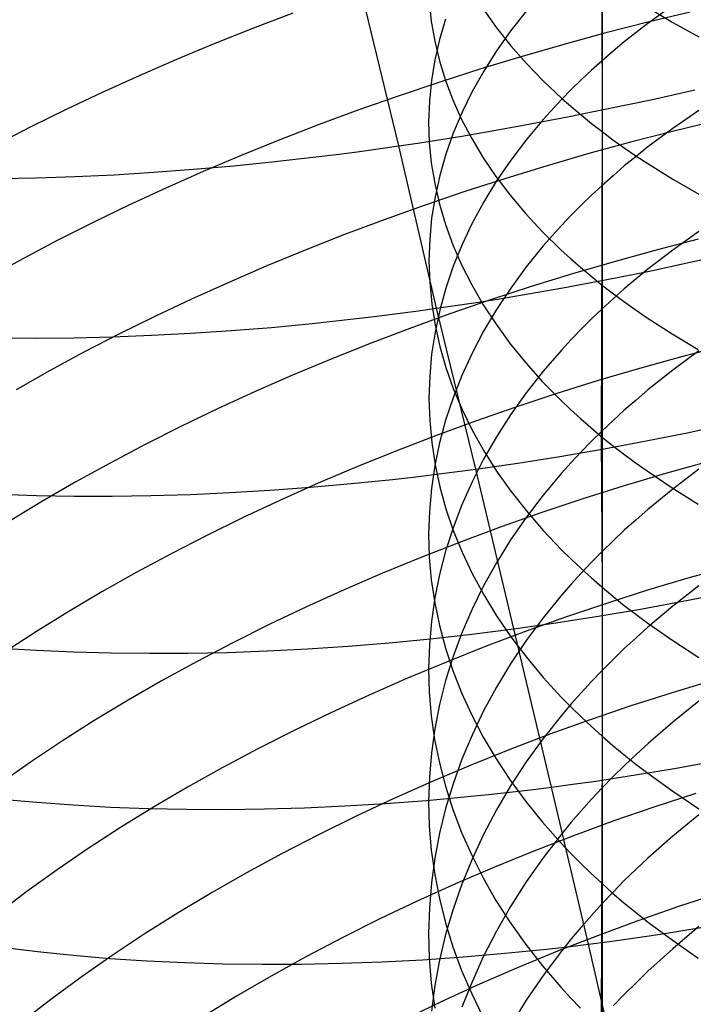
# Model space of a CAD drawing. Extents: x -383 to 1849, y -1185 to -529.
# Tile 507 of 656: x 434.46 to 442.04, y -1065.28 to -1054.2. Entities that reach past the tile are written whole.
import ezdxf

# ---------------------------------------------------------------- set-up
doc = ezdxf.new("R2010")
doc.units = 0
doc.layers.add('PREDEFINITO', color=7, linetype='CONTINUOUS')

msp = doc.modelspace()

# ---------------------------------------------------------------- linework, layer by layer
at = {"layer": 'PREDEFINITO'}
for p, q in [((441.015, -1053.245, 647.439), (441.014, -1054.664, 646.699)), ((441.013, -1053.72, 663.74), (441.014, -1055.461, 662.989)), ((438.728, -1055.622, 479.541), (438.282, -1053.785, 478.823)), ((439.069, -1053.997, 655.949), (439.092, -1054.22, 656.386)), ((439.682, -1054.09, 660.166), (439.827, -1054.295, 660.586)), ((441.53, -1054.066, 664.49), (441.81, -1054.233, 664.853)), ((441.811, -1054.043, 645.643), (441.531, -1054.245, 645.987)), ((437.531, -1054.13, 510.557), (437.089, -1054.298, 510.422)), ((439.253, -1054.195, 652.6), (439.185, -1054.425, 653.029)), ((440.162, -1054.102, 648.967), (439.987, -1054.325, 649.365)), ((442.006, -1054.116, 511.876), (441.53, -1054.231, 511.864)), ((437.089, -1054.298, 510.422), (436.653, -1054.471, 510.274)), ((439.092, -1054.22, 656.386), (439.13, -1054.443, 656.823)), ((439.827, -1054.295, 660.586), (439.987, -1054.497, 661.002)), ((441.53, -1054.231, 511.864), (441.056, -1054.352, 511.838)), ((441.531, -1054.245, 645.987), (441.397, -1054.348, 646.162)), ((441.81, -1054.233, 664.853), (442.103, -1054.396, 665.206)), ((439.987, -1054.325, 649.365), (439.827, -1054.552, 649.768)), ((441.056, -1054.352, 511.838), (440.584, -1054.48, 511.798)), ((441.397, -1054.348, 646.162), (441.265, -1054.452, 646.339)), ((436.653, -1054.471, 510.274), (436.223, -1054.65, 510.114)), ((439.13, -1054.443, 656.823), (439.183, -1054.665, 657.259)), ((439.185, -1054.425, 653.029), (439.131, -1054.655, 653.46)), ((439.987, -1054.497, 661.002), (440.162, -1054.696, 661.412)), ((440.584, -1054.48, 511.798), (440.115, -1054.615, 511.745)), ((441.265, -1054.452, 646.339), (441.138, -1054.557, 646.518)), ((440.115, -1054.615, 511.745), (439.649, -1054.757, 511.677)), ((439.827, -1054.552, 649.768), (439.682, -1054.78, 650.176)), ((441.138, -1054.557, 646.518), (441.014, -1054.664, 646.699)), ((436.223, -1054.65, 510.114), (435.801, -1054.833, 509.941)), ((439.131, -1054.655, 653.46), (439.093, -1054.887, 653.892)), ((439.183, -1054.665, 657.259), (439.251, -1054.886, 657.692)), ((440.162, -1054.696, 661.412), (440.352, -1054.892, 661.817)), ((441.014, -1054.664, 646.699), (440.894, -1054.771, 646.882)), ((441.014, -1054.664, 646.699), (441.014, -1056.068, 645.932)), ((435.801, -1054.833, 509.941), (435.387, -1055.021, 509.755)), ((439.649, -1054.757, 511.677), (439.187, -1054.904, 511.596)), ((439.682, -1054.78, 650.176), (439.553, -1055.012, 650.588)), ((440.894, -1054.771, 646.882), (440.778, -1054.88, 647.067)), ((439.187, -1054.904, 511.596), (438.73, -1055.058, 511.502)), ((439.093, -1054.887, 653.892), (439.07, -1055.119, 654.326)), ((439.251, -1054.886, 657.692), (439.334, -1055.106, 658.123)), ((440.352, -1054.892, 661.817), (440.557, -1055.085, 662.215)), ((440.778, -1054.88, 647.067), (440.666, -1054.989, 647.253)), ((435.387, -1055.021, 509.755), (434.98, -1055.213, 509.557)), ((438.73, -1055.058, 511.502), (438.277, -1055.218, 511.394)), ((439.553, -1055.012, 650.588), (439.439, -1055.245, 651.004)), ((440.557, -1055.085, 662.215), (440.666, -1055.181, 662.411)), ((440.666, -1054.989, 647.253), (440.558, -1055.1, 647.442)), ((441.582, -1055.099, 479.198), (442.059, -1054.991, 479.195)), ((439.07, -1055.119, 654.326), (439.062, -1055.351, 654.76)), ((439.334, -1055.106, 658.123), (439.433, -1055.325, 658.552)), ((440.558, -1055.1, 647.442), (440.352, -1055.324, 647.823)), ((440.666, -1055.181, 662.411), (440.778, -1055.275, 662.606)), ((441.104, -1055.2, 479.216), (441.582, -1055.099, 479.198)), ((434.98, -1055.213, 509.557), (434.583, -1055.409, 509.347)), ((438.277, -1055.218, 511.394), (437.829, -1055.383, 511.274)), ((439.439, -1055.245, 651.004), (439.34, -1055.481, 651.424)), ((440.15, -1055.387, 479.299), (440.627, -1055.297, 479.25)), ((440.627, -1055.297, 479.25), (441.104, -1055.2, 479.216)), ((440.778, -1055.275, 662.606), (440.894, -1055.369, 662.798)), ((442.106, -1055.223, 644.556), (441.812, -1055.427, 644.888)), ((434.583, -1055.409, 509.347), (434.195, -1055.609, 509.125)), ((437.829, -1055.383, 511.274), (437.387, -1055.554, 511.14)), ((439.062, -1055.351, 654.76), (439.069, -1055.583, 655.193)), ((439.433, -1055.325, 658.552), (439.547, -1055.541, 658.976)), ((439.674, -1055.472, 479.364), (440.15, -1055.387, 479.299)), ((440.352, -1055.324, 647.823), (440.162, -1055.551, 648.211)), ((440.894, -1055.369, 662.798), (441.014, -1055.461, 662.989)), ((442.284, -1055.345, 512.619), (441.809, -1055.46, 512.607)), ((439.2, -1055.55, 479.445), (439.437, -1055.512, 479.403)), ((439.34, -1055.481, 651.424), (439.256, -1055.717, 651.846)), ((439.437, -1055.512, 479.403), (439.674, -1055.472, 479.364)), ((441.014, -1055.461, 662.989), (441.006, -1058.892, 661.373)), ((441.014, -1055.461, 662.989), (441.137, -1055.553, 663.178)), ((441.809, -1055.46, 512.607), (441.335, -1055.581, 512.581)), ((441.812, -1055.427, 644.888), (441.531, -1055.635, 645.228)), ((437.387, -1055.554, 511.14), (436.952, -1055.73, 510.994)), ((438.493, -1055.656, 479.596), (438.728, -1055.622, 479.541)), ((438.728, -1055.622, 479.541), (438.964, -1055.587, 479.491)), ((439.152, -1057.451, 480.301), (438.728, -1055.622, 479.541)), ((438.964, -1055.587, 479.491), (439.2, -1055.55, 479.445)), ((439.069, -1055.583, 655.193), (439.092, -1055.815, 655.627)), ((439.547, -1055.541, 658.976), (439.676, -1055.756, 659.397)), ((440.162, -1055.551, 648.211), (439.987, -1055.782, 648.604)), ((441.335, -1055.581, 512.581), (440.864, -1055.71, 512.541)), ((441.137, -1055.553, 663.178), (441.264, -1055.643, 663.365)), ((441.531, -1055.635, 645.228), (441.397, -1055.742, 645.401)), ((436.952, -1055.73, 510.994), (436.523, -1055.912, 510.835)), ((437.33, -1055.799, 479.927), (437.793, -1055.747, 479.783)), ((437.793, -1055.747, 479.783), (438.025, -1055.718, 479.716)), ((438.025, -1055.718, 479.716), (438.259, -1055.688, 479.654)), ((438.259, -1055.688, 479.654), (438.493, -1055.656, 479.596)), ((439.256, -1055.717, 651.846), (439.188, -1055.956, 652.271)), ((440.864, -1055.71, 512.541), (440.395, -1055.846, 512.488)), ((441.264, -1055.643, 663.365), (441.395, -1055.733, 663.55)), ((441.397, -1055.742, 645.401), (441.265, -1055.849, 645.576)), ((441.395, -1055.733, 663.55), (441.53, -1055.822, 663.732)), ((436.416, -1055.886, 480.259), (436.87, -1055.846, 480.085)), ((436.87, -1055.846, 480.085), (437.33, -1055.799, 479.927)), ((439.092, -1055.815, 655.627), (439.13, -1056.047, 656.059)), ((439.676, -1055.756, 659.397), (439.82, -1055.968, 659.813)), ((439.987, -1055.782, 648.604), (439.827, -1056.017, 649.003)), ((440.395, -1055.846, 512.488), (439.93, -1055.989, 512.421)), ((441.265, -1055.849, 645.576), (441.138, -1055.958, 645.753)), ((441.53, -1055.822, 663.732), (441.81, -1055.996, 664.091)), ((434.647, -1055.982, 481.094), (435.081, -1055.968, 480.865)), ((435.081, -1055.968, 480.865), (435.52, -1055.947, 480.649)), ((435.52, -1055.947, 480.649), (435.965, -1055.919, 480.447)), ((435.965, -1055.919, 480.447), (436.416, -1055.886, 480.259)), ((436.523, -1055.912, 510.835), (436.102, -1056.098, 510.664)), ((439.188, -1055.956, 652.271), (439.134, -1056.195, 652.698)), ((439.82, -1055.968, 659.813), (439.98, -1056.178, 660.225)), ((441.138, -1055.958, 645.753), (441.014, -1056.068, 645.931)), ((434.22, -1055.991, 481.335), (434.647, -1055.982, 481.094)), ((439.13, -1056.047, 656.059), (439.183, -1056.278, 656.49)), ((439.93, -1055.989, 512.421), (439.469, -1056.138, 512.341)), ((439.827, -1056.017, 649.003), (439.682, -1056.253, 649.406)), ((441.014, -1056.068, 645.931), (440.894, -1056.179, 646.112)), ((441.014, -1056.068, 645.932), (441.014, -1057.456, 645.137)), ((441.81, -1055.996, 664.091), (442.103, -1056.166, 664.442)), ((436.102, -1056.098, 510.664), (435.688, -1056.289, 510.48)), ((439.469, -1056.138, 512.341), (439.012, -1056.293, 512.248)), ((439.134, -1056.195, 652.698), (439.096, -1056.435, 653.126)), ((439.98, -1056.178, 660.225), (440.155, -1056.386, 660.631)), ((440.894, -1056.179, 646.112), (440.778, -1056.291, 646.294)), ((435.688, -1056.289, 510.48), (435.283, -1056.485, 510.284)), ((439.012, -1056.293, 512.248), (438.56, -1056.455, 512.141)), ((439.183, -1056.278, 656.49), (439.251, -1056.507, 656.919)), ((439.682, -1056.253, 649.406), (439.553, -1056.493, 649.813)), ((440.778, -1056.291, 646.294), (440.666, -1056.404, 646.479)), ((440.155, -1056.386, 660.631), (440.345, -1056.59, 661.032)), ((440.666, -1056.404, 646.479), (440.557, -1056.518, 646.665)), ((435.283, -1056.485, 510.284), (434.886, -1056.685, 510.076)), ((438.56, -1056.455, 512.141), (438.114, -1056.622, 512.022)), ((439.096, -1056.435, 653.126), (439.074, -1056.676, 653.555)), ((439.251, -1056.507, 656.919), (439.334, -1056.736, 657.346)), ((439.553, -1056.493, 649.813), (439.439, -1056.734, 650.225)), ((440.557, -1056.518, 646.665), (440.351, -1056.749, 647.041)), ((438.114, -1056.622, 512.022), (437.673, -1056.795, 511.889)), ((440.345, -1056.59, 661.032), (440.55, -1056.791, 661.425)), ((442.106, -1056.585, 643.779), (441.812, -1056.795, 644.106)), ((434.886, -1056.685, 510.076), (434.499, -1056.889, 509.856)), ((439.074, -1056.676, 653.555), (439.066, -1056.917, 653.984)), ((439.334, -1056.736, 657.346), (439.433, -1056.963, 657.769)), ((439.439, -1056.734, 650.225), (439.34, -1056.978, 650.64)), ((440.351, -1056.749, 647.041), (440.161, -1056.984, 647.424)), ((442.096, -1056.674, 513.369), (441.622, -1056.796, 513.343)), ((437.673, -1056.795, 511.889), (437.239, -1056.974, 511.744)), ((440.55, -1056.791, 661.425), (440.658, -1056.89, 661.62)), ((441.622, -1056.796, 513.343), (441.151, -1056.926, 513.304)), ((441.812, -1056.795, 644.106), (441.531, -1057.01, 644.442)), ((442.006, -1056.933, 479.962), (442.484, -1056.826, 479.959)), ((434.499, -1056.889, 509.856), (434.121, -1057.097, 509.624)), ((439.066, -1056.917, 653.984), (439.074, -1057.158, 654.414)), ((439.433, -1056.963, 657.769), (439.547, -1057.188, 658.19)), ((440.658, -1056.89, 661.62), (440.771, -1056.988, 661.813)), ((441.151, -1056.926, 513.304), (440.683, -1057.063, 513.251)), ((441.529, -1057.035, 479.98), (442.006, -1056.933, 479.962)), ((437.239, -1056.974, 511.744), (436.811, -1057.159, 511.587)), ((439.34, -1056.978, 650.64), (439.256, -1057.223, 651.057)), ((440.161, -1056.984, 647.424), (439.986, -1057.223, 647.812)), ((440.683, -1057.063, 513.251), (440.218, -1057.206, 513.185)), ((440.771, -1056.988, 661.813), (440.887, -1057.086, 662.003)), ((441.051, -1057.131, 480.013), (441.529, -1057.035, 479.98)), ((441.531, -1057.01, 644.442), (441.397, -1057.12, 644.613)), ((436.811, -1057.159, 511.587), (436.391, -1057.348, 511.417)), ((439.074, -1057.158, 654.414), (439.097, -1057.399, 654.843)), ((439.547, -1057.188, 658.19), (439.676, -1057.411, 658.606)), ((440.574, -1057.22, 480.062), (441.051, -1057.131, 480.013)), ((440.887, -1057.086, 662.003), (441.006, -1057.182, 662.192)), ((441.006, -1057.182, 662.192), (441.13, -1057.277, 662.379)), ((441.397, -1057.12, 644.613), (441.265, -1057.231, 644.786)), ((439.256, -1057.223, 651.057), (439.188, -1057.47, 651.477)), ((440.218, -1057.206, 513.185), (439.757, -1057.357, 513.106)), ((439.986, -1057.223, 647.812), (439.825, -1057.465, 648.206)), ((439.861, -1057.343, 480.164), (440.098, -1057.304, 480.126)), ((440.098, -1057.304, 480.126), (440.574, -1057.22, 480.062)), ((441.13, -1057.277, 662.379), (441.257, -1057.372, 662.564)), ((441.265, -1057.231, 644.786), (441.138, -1057.343, 644.96)), ((436.391, -1057.348, 511.417), (435.979, -1057.542, 511.234)), ((439.097, -1057.399, 654.843), (439.135, -1057.639, 655.271)), ((439.757, -1057.357, 513.106), (439.301, -1057.514, 513.013)), ((439.387, -1057.416, 480.252), (439.624, -1057.38, 480.206)), ((439.624, -1057.38, 480.206), (439.861, -1057.343, 480.164)), ((439.676, -1057.411, 658.606), (439.821, -1057.631, 659.018)), ((441.138, -1057.343, 644.96), (441.014, -1057.456, 645.137)), ((441.257, -1057.372, 662.564), (441.388, -1057.465, 662.747)), ((438.448, -1057.544, 480.475), (438.682, -1057.514, 480.413)), ((438.682, -1057.514, 480.413), (438.916, -1057.483, 480.355)), ((439.301, -1057.514, 513.013), (438.85, -1057.677, 512.908)), ((438.916, -1057.483, 480.355), (439.152, -1057.451, 480.301)), ((439.188, -1057.47, 651.477), (439.135, -1057.718, 651.899)), ((439.152, -1057.451, 480.301), (439.387, -1057.416, 480.252)), ((439.593, -1059.261, 481.093), (439.152, -1057.451, 480.301)), ((439.825, -1057.465, 648.206), (439.681, -1057.709, 648.604)), ((441.014, -1057.456, 645.137), (440.894, -1057.57, 645.315)), ((441.014, -1057.456, 645.137), (441.014, -1058.829, 644.315)), ((441.388, -1057.465, 662.747), (441.523, -1057.558, 662.928)), ((435.979, -1057.542, 511.234), (435.575, -1057.742, 511.04)), ((437.292, -1057.665, 480.84), (437.752, -1057.621, 480.683)), ((437.752, -1057.621, 480.683), (438.215, -1057.571, 480.54)), ((438.215, -1057.571, 480.54), (438.448, -1057.544, 480.475)), ((439.821, -1057.631, 659.018), (439.98, -1057.849, 659.426)), ((440.894, -1057.57, 645.315), (440.778, -1057.686, 645.495)), ((441.523, -1057.558, 662.928), (441.803, -1057.739, 663.284)), ((435.575, -1057.742, 511.04), (435.18, -1057.946, 510.833)), ((435.941, -1057.755, 481.398), (436.386, -1057.732, 481.198)), ((436.386, -1057.732, 481.198), (436.837, -1057.701, 481.012)), ((436.837, -1057.701, 481.012), (437.292, -1057.665, 480.84)), ((438.85, -1057.677, 512.908), (438.404, -1057.847, 512.789)), ((439.135, -1057.718, 651.899), (439.096, -1057.966, 652.322)), ((439.135, -1057.639, 655.271), (439.188, -1057.879, 655.698)), ((439.681, -1057.709, 648.604), (439.551, -1057.956, 649.006)), ((440.778, -1057.686, 645.495), (440.666, -1057.803, 645.677)), ((441.803, -1057.739, 663.284), (442.096, -1057.916, 663.631)), ((434.218, -1057.785, 482.331), (434.639, -1057.788, 482.078)), ((434.639, -1057.788, 482.078), (435.067, -1057.783, 481.839)), ((435.067, -1057.783, 481.839), (435.501, -1057.773, 481.612)), ((435.501, -1057.773, 481.612), (435.941, -1057.755, 481.398)), ((438.404, -1057.847, 512.789), (437.964, -1058.023, 512.658)), ((439.98, -1057.849, 659.426), (440.155, -1058.064, 659.828)), ((440.666, -1057.803, 645.677), (440.557, -1057.921, 645.861)), ((435.18, -1057.946, 510.833), (434.794, -1058.154, 510.615)), ((439.096, -1057.966, 652.322), (439.074, -1058.215, 652.747)), ((439.188, -1057.879, 655.698), (439.256, -1058.117, 656.123)), ((439.551, -1057.956, 649.006), (439.437, -1058.206, 649.412)), ((440.557, -1057.921, 645.861), (440.351, -1058.159, 646.233)), ((442.106, -1057.931, 642.974), (441.812, -1058.148, 643.297)), ((442.382, -1057.874, 514.153), (441.908, -1057.997, 514.127)), ((437.964, -1058.023, 512.658), (437.53, -1058.204, 512.514)), ((440.155, -1058.064, 659.828), (440.345, -1058.277, 660.224)), ((441.908, -1057.997, 514.127), (441.437, -1058.127, 514.088)), ((434.794, -1058.154, 510.615), (434.418, -1058.367, 510.385)), ((439.256, -1058.117, 656.123), (439.34, -1058.354, 656.545)), ((440.351, -1058.159, 646.233), (440.161, -1058.402, 646.611)), ((441.437, -1058.127, 514.088), (440.969, -1058.265, 514.036)), ((441.812, -1058.148, 643.297), (441.531, -1058.37, 643.629)), ((437.53, -1058.204, 512.514), (437.103, -1058.392, 512.358)), ((439.074, -1058.215, 652.747), (439.066, -1058.465, 653.171)), ((439.437, -1058.206, 649.412), (439.337, -1058.457, 649.822)), ((440.345, -1058.277, 660.224), (440.55, -1058.485, 660.614)), ((440.969, -1058.265, 514.036), (440.505, -1058.41, 513.97)), ((437.103, -1058.392, 512.358), (436.684, -1058.584, 512.19)), ((439.34, -1058.354, 656.545), (439.439, -1058.589, 656.964)), ((440.161, -1058.402, 646.611), (439.985, -1058.648, 646.994)), ((440.505, -1058.41, 513.97), (440.044, -1058.562, 513.892)), ((441.531, -1058.37, 643.629), (441.397, -1058.483, 643.797)), ((439.066, -1058.465, 653.171), (439.074, -1058.714, 653.596)), ((439.337, -1058.457, 649.822), (439.253, -1058.71, 650.234)), ((440.55, -1058.485, 660.614), (440.659, -1058.588, 660.806)), ((441.397, -1058.483, 643.797), (441.265, -1058.597, 643.968)), ((436.684, -1058.584, 512.19), (436.272, -1058.782, 512.01)), ((439.439, -1058.589, 656.964), (439.553, -1058.823, 657.381)), ((440.044, -1058.562, 513.892), (439.589, -1058.721, 513.8)), ((440.659, -1058.588, 660.806), (440.771, -1058.69, 660.997)), ((441.265, -1058.597, 643.968), (441.138, -1058.713, 644.14)), ((439.074, -1058.714, 653.596), (439.097, -1058.963, 654.02)), ((439.589, -1058.721, 513.8), (439.138, -1058.886, 513.696)), ((439.253, -1058.71, 650.234), (439.185, -1058.965, 650.649)), ((439.985, -1058.648, 646.994), (439.825, -1058.897, 647.383)), ((440.771, -1058.69, 660.997), (440.887, -1058.791, 661.186)), ((441.138, -1058.713, 644.14), (441.014, -1058.829, 644.315)), ((436.272, -1058.782, 512.01), (435.869, -1058.985, 511.817)), ((439.553, -1058.823, 657.381), (439.682, -1059.054, 657.793)), ((440.887, -1058.791, 661.186), (441.006, -1058.892, 661.373)), ((441.014, -1058.829, 644.315), (440.894, -1058.947, 644.491)), ((441.014, -1058.829, 644.315), (441.014, -1060.187, 643.466)), ((441.493, -1058.946, 480.806), (441.971, -1058.851, 480.773)), ((441.971, -1058.851, 480.773), (442.449, -1058.75, 480.755)), ((439.138, -1058.886, 513.696), (438.692, -1059.058, 513.578)), ((439.097, -1058.963, 654.02), (439.135, -1059.212, 654.444)), ((439.185, -1058.965, 650.649), (439.131, -1059.221, 651.065)), ((439.825, -1058.897, 647.383), (439.681, -1059.15, 647.776)), ((440.894, -1058.947, 644.491), (440.778, -1059.066, 644.669)), ((441.006, -1058.892, 661.373), (441.13, -1058.991, 661.558)), ((441.006, -1058.892, 661.373), (441.014, -1060.59, 660.53)), ((441.016, -1059.035, 480.854), (441.493, -1058.946, 480.806)), ((435.869, -1058.985, 511.817), (435.475, -1059.193, 511.613)), ((438.692, -1059.058, 513.578), (438.252, -1059.236, 513.449)), ((439.682, -1059.054, 657.793), (439.827, -1059.283, 658.201)), ((440.54, -1059.117, 480.918), (441.016, -1059.035, 480.854)), ((440.778, -1059.066, 644.669), (440.666, -1059.187, 644.848)), ((441.13, -1058.991, 661.558), (441.257, -1059.089, 661.741)), ((439.681, -1059.15, 647.776), (439.551, -1059.405, 648.174)), ((440.065, -1059.193, 480.997), (440.303, -1059.156, 480.956)), ((440.303, -1059.156, 480.956), (440.54, -1059.117, 480.918)), ((440.666, -1059.187, 644.848), (440.557, -1059.308, 645.029)), ((441.257, -1059.089, 661.741), (441.388, -1059.186, 661.922)), ((441.388, -1059.186, 661.922), (441.523, -1059.281, 662.101)), ((442.201, -1059.18, 514.934), (441.73, -1059.311, 514.895)), ((435.475, -1059.193, 511.613), (435.09, -1059.405, 511.397)), ((438.252, -1059.236, 513.449), (437.819, -1059.42, 513.307)), ((439.131, -1059.221, 651.065), (439.093, -1059.478, 651.483)), ((439.122, -1059.322, 481.203), (439.357, -1059.293, 481.146)), ((439.135, -1059.212, 654.444), (439.188, -1059.46, 654.866)), ((439.357, -1059.293, 481.146), (439.593, -1059.261, 481.093)), ((439.593, -1059.261, 481.093), (439.829, -1059.228, 481.043)), ((440.021, -1061.058, 481.921), (439.593, -1059.261, 481.093)), ((439.827, -1059.283, 658.201), (439.987, -1059.509, 658.604)), ((439.829, -1059.228, 481.043), (440.065, -1059.193, 480.997)), ((441.523, -1059.281, 662.101), (441.803, -1059.47, 662.453)), ((442.106, -1059.262, 642.143), (441.812, -1059.485, 642.462)), ((435.09, -1059.405, 511.397), (434.715, -1059.622, 511.169)), ((438.19, -1059.424, 481.471), (438.655, -1059.377, 481.33)), ((438.655, -1059.377, 481.33), (438.888, -1059.351, 481.265)), ((438.888, -1059.351, 481.265), (439.122, -1059.322, 481.203)), ((439.551, -1059.405, 648.174), (439.436, -1059.662, 648.575)), ((440.557, -1059.308, 645.029), (440.351, -1059.554, 645.397)), ((441.73, -1059.311, 514.895), (441.262, -1059.45, 514.843)), ((436.822, -1059.525, 481.984), (437.274, -1059.498, 481.799)), ((437.274, -1059.498, 481.799), (437.73, -1059.465, 481.628)), ((437.819, -1059.42, 513.307), (437.393, -1059.61, 513.152)), ((437.73, -1059.465, 481.628), (438.19, -1059.424, 481.471)), ((439.093, -1059.478, 651.483), (439.07, -1059.735, 651.902)), ((439.188, -1059.46, 654.866), (439.256, -1059.706, 655.286)), ((439.987, -1059.509, 658.604), (440.162, -1059.732, 659.002)), ((441.262, -1059.45, 514.843), (440.797, -1059.596, 514.778)), ((441.812, -1059.485, 642.462), (441.531, -1059.714, 642.789)), ((441.803, -1059.47, 662.453), (442.096, -1059.654, 662.797)), ((434.231, -1059.544, 483.373), (434.646, -1059.558, 483.11)), ((434.715, -1059.622, 511.169), (434.351, -1059.843, 510.93)), ((434.646, -1059.558, 483.11), (435.069, -1059.564, 482.859)), ((435.069, -1059.564, 482.859), (435.498, -1059.565, 482.621)), ((435.498, -1059.565, 482.621), (435.934, -1059.558, 482.395)), ((435.934, -1059.558, 482.395), (436.375, -1059.545, 482.183)), ((436.375, -1059.545, 482.183), (436.822, -1059.525, 481.984)), ((437.393, -1059.61, 513.152), (436.975, -1059.806, 512.986)), ((440.351, -1059.554, 645.397), (440.161, -1059.804, 645.77)), ((440.797, -1059.596, 514.778), (440.336, -1059.75, 514.701)), ((439.07, -1059.735, 651.902), (439.062, -1059.992, 652.321)), ((439.256, -1059.706, 655.286), (439.34, -1059.952, 655.703)), ((439.436, -1059.662, 648.575), (439.337, -1059.922, 648.979)), ((440.162, -1059.732, 659.002), (440.352, -1059.952, 659.394)), ((441.531, -1059.714, 642.789), (441.397, -1059.83, 642.955)), ((436.975, -1059.806, 512.986), (436.564, -1060.007, 512.807)), ((440.336, -1059.75, 514.701), (439.88, -1059.91, 514.61)), ((440.161, -1059.804, 645.77), (439.985, -1060.058, 646.148)), ((441.397, -1059.83, 642.955), (441.265, -1059.948, 643.123)), ((439.337, -1059.922, 648.979), (439.253, -1060.183, 649.387)), ((439.34, -1059.952, 655.703), (439.439, -1060.195, 656.118)), ((439.88, -1059.91, 514.61), (439.429, -1060.078, 514.507)), ((440.352, -1059.952, 659.394), (440.557, -1060.168, 659.779)), ((441.265, -1059.948, 643.123), (441.138, -1060.067, 643.293)), ((436.564, -1060.007, 512.807), (436.162, -1060.214, 512.617)), ((439.062, -1059.992, 652.321), (439.069, -1060.25, 652.741)), ((439.985, -1060.058, 646.148), (439.825, -1060.315, 646.532)), ((441.138, -1060.067, 643.293), (441.014, -1060.187, 643.465)), ((439.429, -1060.078, 514.507), (438.984, -1060.252, 514.391)), ((439.253, -1060.183, 649.387), (439.185, -1060.446, 649.796)), ((440.557, -1060.168, 659.779), (440.666, -1060.275, 659.97)), ((436.162, -1060.214, 512.617), (435.768, -1060.425, 512.415)), ((438.984, -1060.252, 514.391), (438.544, -1060.433, 514.263)), ((439.069, -1060.25, 652.741), (439.092, -1060.507, 653.16)), ((439.439, -1060.195, 656.118), (439.553, -1060.437, 656.529)), ((440.666, -1060.275, 659.97), (440.778, -1060.381, 660.158)), ((441.014, -1060.187, 643.465), (440.894, -1060.308, 643.639)), ((441.014, -1060.187, 643.466), (441.014, -1061.526, 642.59)), ((439.825, -1060.315, 646.532), (439.681, -1060.575, 646.92)), ((440.894, -1060.308, 643.639), (440.778, -1060.431, 643.815)), ((440.778, -1060.381, 660.158), (440.894, -1060.486, 660.345)), ((442.478, -1060.35, 515.766), (442.007, -1060.481, 515.728)), ((435.768, -1060.425, 512.415), (435.384, -1060.642, 512.201)), ((438.544, -1060.433, 514.263), (438.111, -1060.62, 514.123)), ((439.092, -1060.507, 653.16), (439.13, -1060.764, 653.577)), ((439.185, -1060.446, 649.796), (439.131, -1060.71, 650.207)), ((439.553, -1060.437, 656.529), (439.683, -1060.676, 656.937)), ((440.778, -1060.431, 643.815), (440.666, -1060.555, 643.992)), ((440.894, -1060.486, 660.345), (441.014, -1060.59, 660.53)), ((442.007, -1060.481, 515.728), (441.539, -1060.621, 515.676)), ((438.111, -1060.62, 514.123), (437.685, -1060.812, 513.97)), ((439.681, -1060.575, 646.92), (439.551, -1060.838, 647.313)), ((440.666, -1060.555, 643.992), (440.557, -1060.679, 644.171)), ((441.014, -1060.59, 660.53), (441.137, -1060.692, 660.713)), ((441.014, -1060.59, 660.53), (441.014, -1062.266, 659.643)), ((441.539, -1060.621, 515.676), (441.075, -1060.769, 515.612)), ((442.106, -1060.576, 641.286), (441.812, -1060.805, 641.6)), ((435.384, -1060.642, 512.201), (435.01, -1060.863, 511.976)), ((439.131, -1060.71, 650.207), (439.093, -1060.974, 650.62)), ((439.683, -1060.676, 656.937), (439.827, -1060.913, 657.34)), ((440.557, -1060.679, 644.171), (440.351, -1060.933, 644.533)), ((441.137, -1060.692, 660.713), (441.264, -1060.794, 660.894)), ((441.924, -1060.748, 481.638), (442.402, -1060.653, 481.605)), ((437.685, -1060.812, 513.97), (437.267, -1061.011, 513.805)), ((439.13, -1060.764, 653.577), (439.183, -1061.02, 653.994)), ((439.551, -1060.838, 647.313), (439.437, -1061.103, 647.709)), ((441.075, -1060.769, 515.612), (440.615, -1060.924, 515.535)), ((440.97, -1060.917, 481.748), (441.446, -1060.836, 481.685)), ((441.264, -1060.794, 660.894), (441.395, -1060.894, 661.073)), ((441.446, -1060.836, 481.685), (441.924, -1060.748, 481.638)), ((441.812, -1060.805, 641.6), (441.531, -1061.04, 641.923)), ((435.01, -1060.863, 511.976), (434.647, -1061.088, 511.74)), ((439.827, -1060.913, 657.34), (439.987, -1061.147, 657.739)), ((440.615, -1060.924, 515.535), (440.159, -1061.086, 515.446)), ((440.351, -1060.933, 644.533), (440.161, -1061.19, 644.901)), ((440.494, -1060.991, 481.827), (440.732, -1060.955, 481.785)), ((440.732, -1060.955, 481.785), (440.97, -1060.917, 481.748)), ((441.395, -1060.894, 661.073), (441.53, -1060.994, 661.251)), ((437.267, -1061.011, 513.805), (436.856, -1061.216, 513.629)), ((439.093, -1060.974, 650.62), (439.07, -1061.24, 651.034)), ((439.183, -1061.02, 653.994), (439.251, -1061.275, 654.409)), ((439.785, -1061.089, 481.974), (440.021, -1061.058, 481.921)), ((440.021, -1061.058, 481.921), (440.257, -1061.026, 481.872)), ((440.444, -1062.84, 482.784), (440.021, -1061.058, 481.921)), ((440.257, -1061.026, 481.872), (440.494, -1060.991, 481.827)), ((441.531, -1061.04, 641.923), (441.397, -1061.159, 642.087)), ((441.53, -1060.994, 661.251), (441.81, -1061.189, 661.599)), ((434.647, -1061.088, 511.74), (434.294, -1061.318, 511.492)), ((438.617, -1061.215, 482.296), (439.082, -1061.17, 482.156)), ((439.082, -1061.17, 482.156), (439.315, -1061.145, 482.091)), ((439.315, -1061.145, 482.091), (439.55, -1061.118, 482.031)), ((439.437, -1061.103, 647.709), (439.337, -1061.37, 648.108)), ((439.55, -1061.118, 482.031), (439.785, -1061.089, 481.974)), ((440.159, -1061.086, 515.446), (439.709, -1061.255, 515.344)), ((439.987, -1061.147, 657.739), (440.162, -1061.378, 658.132)), ((441.397, -1061.159, 642.087), (441.265, -1061.28, 642.253)), ((434.238, -1061.275, 484.454), (434.647, -1061.3, 484.182)), ((436.856, -1061.216, 513.629), (436.454, -1061.426, 513.441)), ((437.245, -1061.306, 482.805), (437.698, -1061.283, 482.621)), ((437.698, -1061.283, 482.621), (438.155, -1061.252, 482.451)), ((438.155, -1061.252, 482.451), (438.617, -1061.215, 482.296)), ((439.07, -1061.24, 651.034), (439.062, -1061.506, 651.448)), ((439.251, -1061.275, 654.409), (439.335, -1061.528, 654.821)), ((439.709, -1061.255, 515.344), (439.264, -1061.432, 515.229)), ((440.161, -1061.19, 644.901), (439.985, -1061.451, 645.275)), ((441.265, -1061.28, 642.253), (441.138, -1061.402, 642.421)), ((441.81, -1061.189, 661.599), (442.103, -1061.38, 661.938)), ((434.647, -1061.3, 484.182), (435.064, -1061.318, 483.921)), ((435.064, -1061.318, 483.921), (435.488, -1061.33, 483.673)), ((435.488, -1061.33, 483.673), (435.918, -1061.334, 483.436)), ((435.918, -1061.334, 483.436), (436.355, -1061.332, 483.213)), ((436.355, -1061.332, 483.213), (436.797, -1061.323, 483.002)), ((436.797, -1061.323, 483.002), (437.245, -1061.306, 482.805)), ((439.337, -1061.37, 648.108), (439.253, -1061.64, 648.51)), ((440.162, -1061.378, 658.132), (440.352, -1061.606, 658.52)), ((441.138, -1061.402, 642.421), (441.014, -1061.526, 642.59)), ((436.454, -1061.426, 513.441), (436.061, -1061.641, 513.241)), ((439.264, -1061.432, 515.229), (438.825, -1061.614, 515.102)), ((439.062, -1061.506, 651.448), (439.069, -1061.771, 651.862)), ((439.985, -1061.451, 645.275), (439.825, -1061.715, 645.653)), ((438.825, -1061.614, 515.102), (438.392, -1061.804, 514.963)), ((439.335, -1061.528, 654.821), (439.433, -1061.779, 655.231)), ((440.352, -1061.606, 658.52), (440.557, -1061.83, 658.901)), ((441.014, -1061.526, 642.59), (440.894, -1061.651, 642.761)), ((441.014, -1061.526, 642.59), (441.014, -1062.848, 641.689)), ((436.061, -1061.641, 513.241), (435.678, -1061.862, 513.03)), ((439.253, -1061.64, 648.51), (439.185, -1061.91, 648.914)), ((439.825, -1061.715, 645.653), (439.681, -1061.983, 646.036)), ((440.894, -1061.651, 642.761), (440.778, -1061.777, 642.934)), ((442.27, -1061.636, 516.584), (441.803, -1061.777, 516.534)), ((438.392, -1061.804, 514.963), (437.967, -1062, 514.813)), ((439.069, -1061.771, 651.862), (439.092, -1062.037, 652.276)), ((439.433, -1061.779, 655.231), (439.547, -1062.029, 655.637)), ((440.557, -1061.83, 658.901), (440.666, -1061.94, 659.089)), ((440.778, -1061.777, 642.934), (440.666, -1061.904, 643.109)), ((441.803, -1061.777, 516.534), (441.339, -1061.925, 516.47)), ((435.678, -1061.862, 513.03), (435.304, -1062.087, 512.807)), ((439.185, -1061.91, 648.914), (439.131, -1062.182, 649.32)), ((440.666, -1061.904, 643.109), (440.557, -1062.033, 643.286)), ((440.666, -1061.94, 659.089), (440.778, -1062.05, 659.276)), ((441.339, -1061.925, 516.47), (440.88, -1062.081, 516.394)), ((442.106, -1061.873, 640.404), (441.812, -1062.108, 640.714)), ((437.967, -1062, 514.813), (437.549, -1062.202, 514.65)), ((439.092, -1062.037, 652.276), (439.129, -1062.302, 652.688)), ((439.547, -1062.029, 655.637), (439.676, -1062.276, 656.039)), ((439.681, -1061.983, 646.036), (439.551, -1062.254, 646.423)), ((440.557, -1062.033, 643.286), (440.351, -1062.293, 643.643)), ((440.778, -1062.05, 659.276), (440.894, -1062.158, 659.461)), ((435.304, -1062.087, 512.807), (434.941, -1062.317, 512.574)), ((440.88, -1062.081, 516.394), (440.425, -1062.245, 516.305)), ((440.894, -1062.158, 659.461), (441.014, -1062.266, 659.643)), ((441.812, -1062.108, 640.714), (441.532, -1062.349, 641.031)), ((437.549, -1062.202, 514.65), (437.14, -1062.409, 514.476)), ((439.131, -1062.182, 649.32), (439.093, -1062.455, 649.728)), ((439.551, -1062.254, 646.423), (439.437, -1062.527, 646.814)), ((439.676, -1062.276, 656.039), (439.821, -1062.521, 656.438)), ((440.425, -1062.245, 516.305), (439.975, -1062.417, 516.204)), ((441.014, -1062.266, 659.643), (441.006, -1065.557, 657.761)), ((441.014, -1062.266, 659.643), (441.137, -1062.372, 659.824)), ((434.941, -1062.317, 512.574), (434.589, -1062.551, 512.329)), ((439.129, -1062.302, 652.688), (439.183, -1062.566, 653.1)), ((440.351, -1062.293, 643.643), (440.161, -1062.557, 644.006)), ((441.137, -1062.372, 659.824), (441.264, -1062.477, 660.003)), ((441.532, -1062.349, 641.031), (441.397, -1062.472, 641.193)), ((437.14, -1062.409, 514.476), (436.738, -1062.623, 514.29)), ((439.093, -1062.455, 649.728), (439.07, -1062.729, 650.136)), ((439.975, -1062.417, 516.204), (439.531, -1062.595, 516.091)), ((441.264, -1062.477, 660.003), (441.395, -1062.581, 660.18)), ((441.397, -1062.472, 641.193), (441.266, -1062.596, 641.356)), ((434.589, -1062.551, 512.329), (434.248, -1062.79, 512.073)), ((436.738, -1062.623, 514.29), (436.346, -1062.842, 514.092)), ((439.531, -1062.595, 516.091), (439.093, -1062.78, 515.966)), ((439.183, -1062.566, 653.1), (439.251, -1062.828, 653.509)), ((439.437, -1062.527, 646.814), (439.337, -1062.802, 647.208)), ((439.821, -1062.521, 656.438), (439.98, -1062.763, 656.831)), ((440.161, -1062.557, 644.006), (439.985, -1062.826, 644.374)), ((441.266, -1062.596, 641.356), (441.138, -1062.721, 641.522)), ((441.393, -1062.702, 482.613), (441.87, -1062.622, 482.551)), ((441.395, -1062.581, 660.18), (441.53, -1062.684, 660.356)), ((441.87, -1062.622, 482.551), (442.348, -1062.535, 482.504)), ((439.07, -1062.729, 650.136), (439.062, -1063.003, 650.545)), ((441.138, -1062.721, 641.522), (441.014, -1062.848, 641.689)), ((441.155, -1062.739, 482.65), (441.393, -1062.702, 482.613)), ((441.53, -1062.684, 660.356), (441.81, -1062.886, 660.7)), ((436.346, -1062.842, 514.092), (435.964, -1063.066, 513.883)), ((439.093, -1062.78, 515.966), (438.662, -1062.972, 515.828)), ((439.251, -1062.828, 653.509), (439.334, -1063.09, 653.917)), ((439.337, -1062.802, 647.208), (439.253, -1063.079, 647.604)), ((439.985, -1062.826, 644.374), (439.825, -1063.097, 644.747)), ((439.98, -1062.763, 656.831), (440.155, -1063.001, 657.22)), ((440.207, -1062.87, 482.837), (440.444, -1062.84, 482.784)), ((440.444, -1062.84, 482.784), (440.68, -1062.808, 482.736)), ((440.861, -1064.607, 483.682), (440.444, -1062.84, 482.784)), ((440.68, -1062.808, 482.736), (440.917, -1062.775, 482.691)), ((440.917, -1062.775, 482.691), (441.155, -1062.739, 482.65)), ((439.038, -1062.99, 483.156), (439.503, -1062.947, 483.017)), ((439.503, -1062.947, 483.017), (439.737, -1062.923, 482.953)), ((439.737, -1062.923, 482.953), (439.972, -1062.898, 482.893)), ((439.972, -1062.898, 482.893), (440.207, -1062.87, 482.837)), ((441.014, -1062.848, 641.689), (440.894, -1062.976, 641.857)), ((441.014, -1062.848, 641.689), (441.014, -1064.151, 640.762)), ((442.071, -1062.913, 517.413), (441.608, -1063.063, 517.35)), ((441.81, -1062.886, 660.7), (442.103, -1063.084, 661.035)), ((434.247, -1062.974, 485.576), (434.65, -1063.011, 485.295)), ((434.65, -1063.011, 485.295), (435.06, -1063.041, 485.025)), ((435.06, -1063.041, 485.025), (435.478, -1063.064, 484.767)), ((435.478, -1063.064, 484.767), (435.903, -1063.08, 484.52)), ((435.964, -1063.066, 513.883), (435.591, -1063.296, 513.663)), ((437.664, -1063.072, 483.66), (438.118, -1063.052, 483.478)), ((438.118, -1063.052, 483.478), (438.576, -1063.025, 483.31)), ((438.662, -1062.972, 515.828), (438.238, -1063.171, 515.679)), ((438.576, -1063.025, 483.31), (439.038, -1062.99, 483.156)), ((439.062, -1063.003, 650.545), (439.069, -1063.277, 650.954)), ((440.155, -1063.001, 657.22), (440.345, -1063.236, 657.603)), ((440.894, -1062.976, 641.857), (440.778, -1063.106, 642.028)), ((441.608, -1063.063, 517.35), (441.149, -1063.221, 517.275)), ((435.903, -1063.08, 484.52), (436.334, -1063.089, 484.286)), ((436.334, -1063.089, 484.286), (436.772, -1063.09, 484.064)), ((436.772, -1063.09, 484.064), (437.215, -1063.085, 483.855)), ((437.215, -1063.085, 483.855), (437.664, -1063.072, 483.66)), ((438.238, -1063.171, 515.679), (437.822, -1063.376, 515.519)), ((439.253, -1063.079, 647.604), (439.185, -1063.358, 648.003)), ((439.334, -1063.09, 653.917), (439.433, -1063.349, 654.321)), ((439.825, -1063.097, 644.747), (439.681, -1063.373, 645.125)), ((440.778, -1063.106, 642.028), (440.666, -1063.236, 642.2)), ((442.106, -1063.15, 639.496), (441.812, -1063.392, 639.801)), ((439.069, -1063.277, 650.954), (439.092, -1063.55, 651.362)), ((440.345, -1063.236, 657.603), (440.55, -1063.468, 657.98)), ((440.666, -1063.236, 642.2), (440.557, -1063.368, 642.374)), ((441.149, -1063.221, 517.275), (440.694, -1063.387, 517.187)), ((435.591, -1063.296, 513.663), (435.229, -1063.53, 513.433)), ((437.822, -1063.376, 515.519), (437.413, -1063.587, 515.346)), ((439.185, -1063.358, 648.003), (439.131, -1063.638, 648.404)), ((439.433, -1063.349, 654.321), (439.547, -1063.607, 654.722)), ((439.681, -1063.373, 645.125), (439.551, -1063.651, 645.507)), ((440.694, -1063.387, 517.187), (440.245, -1063.56, 517.088)), ((440.557, -1063.368, 642.374), (440.351, -1063.636, 642.726)), ((441.812, -1063.392, 639.801), (441.531, -1063.639, 640.114)), ((440.55, -1063.468, 657.98), (440.659, -1063.582, 658.166)), ((435.229, -1063.53, 513.433), (434.878, -1063.769, 513.191)), ((437.413, -1063.587, 515.346), (437.013, -1063.804, 515.162)), ((439.092, -1063.55, 651.362), (439.13, -1063.823, 651.769)), ((439.547, -1063.607, 654.722), (439.676, -1063.862, 655.12)), ((440.245, -1063.56, 517.088), (439.802, -1063.74, 516.976)), ((440.659, -1063.582, 658.166), (440.771, -1063.695, 658.35)), ((439.131, -1063.638, 648.404), (439.093, -1063.918, 648.806)), ((439.551, -1063.651, 645.507), (439.437, -1063.931, 645.892)), ((440.351, -1063.636, 642.726), (440.161, -1063.907, 643.083)), ((440.771, -1063.695, 658.35), (440.887, -1063.807, 658.533)), ((441.531, -1063.639, 640.114), (441.397, -1063.765, 640.273)), ((434.878, -1063.769, 513.191), (434.539, -1064.013, 512.938)), ((437.013, -1063.804, 515.162), (436.623, -1064.026, 514.967)), ((439.13, -1063.823, 651.769), (439.183, -1064.095, 652.175)), ((439.802, -1063.74, 516.976), (439.365, -1063.928, 516.852)), ((440.887, -1063.807, 658.533), (441.007, -1063.918, 658.713)), ((441.397, -1063.765, 640.273), (441.265, -1063.892, 640.434)), ((439.365, -1063.928, 516.852), (438.934, -1064.122, 516.716)), ((439.093, -1063.918, 648.806), (439.07, -1064.2, 649.209)), ((439.437, -1063.931, 645.892), (439.337, -1064.214, 646.28)), ((439.676, -1063.862, 655.12), (439.82, -1064.114, 655.513)), ((440.161, -1063.907, 643.083), (439.985, -1064.183, 643.446)), ((441.007, -1063.918, 658.713), (441.13, -1064.028, 658.892)), ((441.265, -1063.892, 640.434), (441.138, -1064.021, 640.597)), ((434.539, -1064.013, 512.938), (434.211, -1064.261, 512.675)), ((436.623, -1064.026, 514.967), (436.242, -1064.254, 514.761)), ((441.138, -1064.021, 640.597), (441.014, -1064.151, 640.762)), ((441.13, -1064.028, 658.892), (441.257, -1064.137, 659.069)), ((442.338, -1064.034, 518.313), (441.875, -1064.185, 518.251)), ((438.934, -1064.122, 516.716), (438.511, -1064.324, 516.569)), ((439.183, -1064.095, 652.175), (439.251, -1064.366, 652.58)), ((439.82, -1064.114, 655.513), (439.98, -1064.364, 655.902)), ((441.014, -1064.151, 640.762), (440.894, -1064.283, 640.928)), ((441.014, -1064.151, 640.762), (441.015, -1065.437, 639.809)), ((441.257, -1064.137, 659.069), (441.388, -1064.245, 659.244)), ((436.242, -1064.254, 514.761), (435.871, -1064.488, 514.544)), ((439.07, -1064.2, 649.209), (439.062, -1064.482, 649.612)), ((439.337, -1064.214, 646.28), (439.253, -1064.499, 646.671)), ((439.985, -1064.183, 643.446), (439.825, -1064.462, 643.814)), ((440.894, -1064.283, 640.928), (440.778, -1064.415, 641.096)), ((441.388, -1064.245, 659.244), (441.523, -1064.351, 659.417)), ((441.875, -1064.185, 518.251), (441.417, -1064.345, 518.176)), ((438.511, -1064.324, 516.569), (438.095, -1064.532, 516.41)), ((439.251, -1064.366, 652.58), (439.334, -1064.636, 652.982)), ((439.98, -1064.364, 655.902), (440.155, -1064.61, 656.286)), ((441.417, -1064.345, 518.176), (440.963, -1064.512, 518.09)), ((441.523, -1064.351, 659.417), (441.803, -1064.56, 659.758)), ((441.811, -1064.472, 483.513), (442.288, -1064.393, 483.451)), ((435.871, -1064.488, 514.544), (435.51, -1064.727, 514.315)), ((439.062, -1064.482, 649.612), (439.069, -1064.764, 650.015)), ((439.253, -1064.499, 646.671), (439.185, -1064.786, 647.065)), ((439.825, -1064.462, 643.814), (439.68, -1064.744, 644.186)), ((440.778, -1064.415, 641.096), (440.666, -1064.549, 641.265)), ((441.573, -1064.509, 483.55), (441.811, -1064.472, 483.513)), ((442.106, -1064.41, 638.563), (441.812, -1064.658, 638.864)), ((438.095, -1064.532, 516.41), (437.688, -1064.746, 516.24)), ((440.155, -1064.61, 656.286), (440.345, -1064.853, 656.664)), ((440.963, -1064.512, 518.09), (440.514, -1064.687, 517.991)), ((440.666, -1064.549, 641.265), (440.557, -1064.685, 641.436)), ((440.625, -1064.636, 483.734), (440.861, -1064.607, 483.682)), ((440.861, -1064.607, 483.682), (441.098, -1064.576, 483.634)), ((441.265, -1066.357, 484.618), (440.861, -1064.607, 483.682)), ((441.098, -1064.576, 483.634), (441.335, -1064.543, 483.59)), ((441.335, -1064.543, 483.59), (441.573, -1064.509, 483.55)), ((441.803, -1064.56, 659.758), (442.097, -1064.764, 660.09)), ((434.261, -1064.642, 486.733), (434.657, -1064.691, 486.444)), ((434.657, -1064.691, 486.444), (435.06, -1064.732, 486.166)), ((435.51, -1064.727, 514.315), (435.16, -1064.97, 514.076)), ((439.334, -1064.636, 652.982), (439.433, -1064.903, 653.381)), ((439.455, -1064.75, 484.05), (439.92, -1064.71, 483.913)), ((439.92, -1064.71, 483.913), (440.155, -1064.687, 483.849)), ((440.514, -1064.687, 517.991), (440.071, -1064.869, 517.881)), ((440.155, -1064.687, 483.849), (440.389, -1064.662, 483.79)), ((440.557, -1064.685, 641.436), (440.351, -1064.959, 641.783)), ((440.389, -1064.662, 483.79), (440.625, -1064.636, 483.734)), ((441.812, -1064.658, 638.864), (441.531, -1064.912, 639.172)), ((435.06, -1064.732, 486.166), (435.471, -1064.767, 485.899)), ((435.471, -1064.767, 485.899), (435.89, -1064.795, 485.644)), ((435.89, -1064.795, 485.644), (436.316, -1064.815, 485.4)), ((436.316, -1064.815, 485.4), (436.748, -1064.828, 485.168)), ((436.748, -1064.828, 485.168), (437.186, -1064.834, 484.948)), ((437.186, -1064.834, 484.948), (437.63, -1064.832, 484.742)), ((437.688, -1064.746, 516.24), (437.289, -1064.966, 516.058)), ((437.63, -1064.832, 484.742), (438.08, -1064.823, 484.548)), ((438.08, -1064.823, 484.548), (438.534, -1064.806, 484.368)), ((438.534, -1064.806, 484.368), (438.992, -1064.782, 484.202)), ((438.992, -1064.782, 484.202), (439.455, -1064.75, 484.05)), ((439.069, -1064.764, 650.015), (439.092, -1065.045, 650.418)), ((439.185, -1064.786, 647.065), (439.131, -1065.073, 647.46)), ((439.68, -1064.744, 644.186), (439.551, -1065.03, 644.562)), ((439.433, -1064.903, 653.381), (439.547, -1065.168, 653.777)), ((440.071, -1064.869, 517.881), (439.634, -1065.059, 517.759)), ((440.345, -1064.853, 656.664), (440.55, -1065.092, 657.036)), ((441.531, -1064.912, 639.172), (441.397, -1065.041, 639.328)), ((435.16, -1064.97, 514.076), (434.823, -1065.218, 513.827)), ((437.289, -1064.966, 516.058), (436.899, -1065.193, 515.865)), ((439.092, -1065.045, 650.418), (439.13, -1065.326, 650.82)), ((439.634, -1065.059, 517.759), (439.204, -1065.256, 517.625)), ((439.551, -1065.03, 644.562), (439.436, -1065.318, 644.942)), ((440.351, -1064.959, 641.783), (440.161, -1065.238, 642.135)), ((441.397, -1065.041, 639.328), (441.266, -1065.171, 639.487)), ((439.131, -1065.073, 647.46), (439.093, -1065.362, 647.856)), ((439.547, -1065.168, 653.777), (439.676, -1065.431, 654.17)), ((440.55, -1065.092, 657.036), (440.658, -1065.21, 657.22)), ((441.266, -1065.171, 639.487), (441.138, -1065.303, 639.647)), ((434.823, -1065.218, 513.827), (434.497, -1065.471, 513.566)), ((436.899, -1065.193, 515.865), (436.519, -1065.425, 515.662)), ((439.204, -1065.256, 517.625), (438.782, -1065.46, 517.479)), ((440.161, -1065.238, 642.135), (439.986, -1065.52, 642.493)), ((440.658, -1065.21, 657.22), (440.77, -1065.326, 657.402))]:
    msp.add_line(p, q, dxfattribs=at)

doc.saveas('drawing.dxf')
